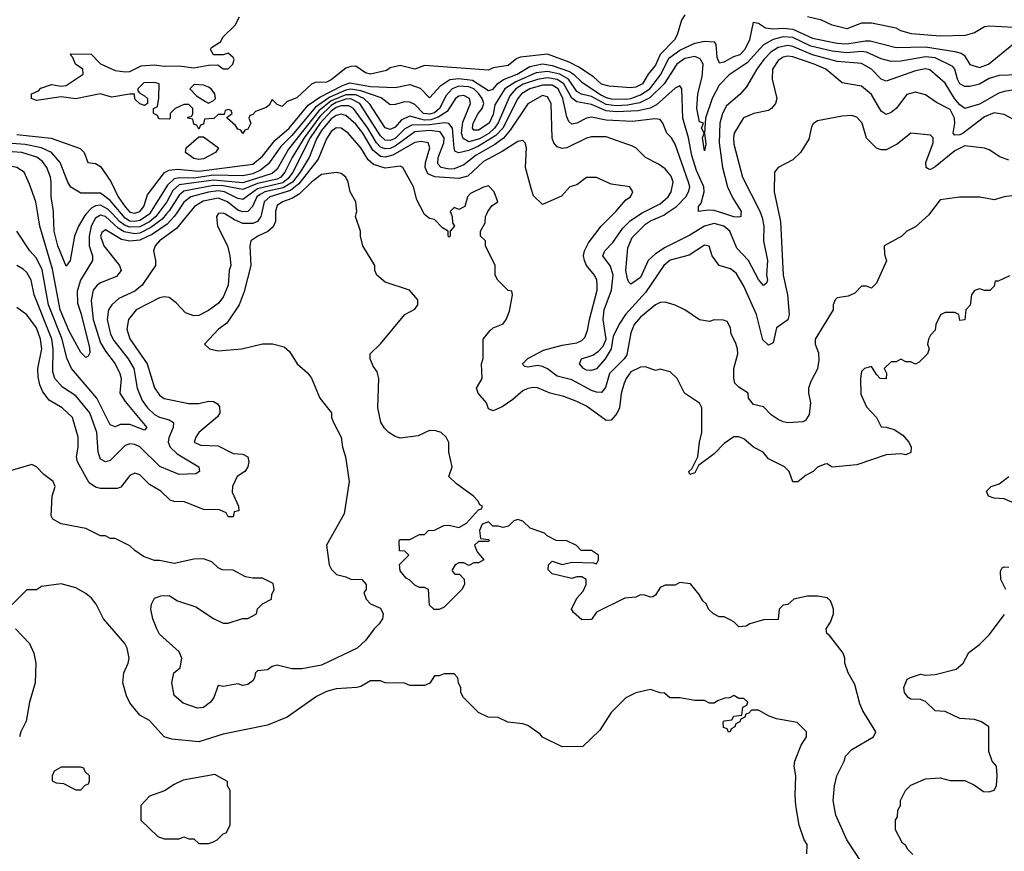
# Model space of a CAD drawing. Header units: inches. Extents: x 2348341 to 2479810, y 460419 to 613669.
# Tile 343 of 656: x 2374101 to 2378111, y 567403 to 570792. Entities that reach past the tile are written whole.
import ezdxf

# ---------------------------------------------------------------- set-up
doc = ezdxf.new("R2010")
doc.units = ezdxf.units.IN
doc.header["$MEASUREMENT"] = 0
doc.layers.add('C3576', color=7, linetype='Continuous')
doc.layers.add('C3577', color=7, linetype='Continuous')

msp = doc.modelspace()

# ---------------------------------------------------------------- linework, layer by layer
at = {"layer": 'C3576', "color": 2}
for points, elevation in [([(2375143.1, 570000), (2375143.1, 569970), (2375132.8, 569947.2), (2375111.5, 569928.5), (2375070.8, 569910), (2375042.8, 569890), (2375038, 569870), (2375042.4, 569790), (2375015.6, 569684.4), (2374995.5, 569630), (2374945.1, 569554.9), (2374911, 569530), (2374854, 569470), (2374874, 569450), (2374910, 569442.8), (2375006, 569450), (2375090, 569470.7), (2375130.6, 569470.6), (2375178, 569458), (2375199.8, 569439.8), (2375231, 569390), (2375273.2, 569353.2), (2375290, 569331.3), (2375322.8, 569250), (2375370.8, 569190), (2375371, 569170), (2375378.8, 569150), (2375410.4, 569090.4), (2375415.5, 569050), (2375428, 569010), (2375442.8, 568910), (2375422, 568778), (2375350.8, 568650), (2375361, 568570), (2375370.7, 568550.7), (2375390.9, 568530.9), (2375430, 568522), (2375450, 568512), (2375494, 568510), (2375512, 568490), (2375512, 568470), (2375502, 568458), (2375512, 568430), (2375530, 568412), (2375570, 568394), (2375582, 568370), (2375578, 568350), (2375564.7, 568330), (2375544.7, 568310), (2375510, 568262), (2375476, 568230), (2375330, 568160.9), (2375250, 568147), (2375210, 568147), (2375150, 568161.2), (2375130, 568155.3), (2375110, 568142), (2375070, 568138), (2375062, 568130), (2375058, 568110), (2375050, 568098), (2375030, 568082), (2375010, 568079), (2374990, 568085.2), (2374930, 568074), (2374910, 568078), (2374891.3, 568030), (2374878, 568010), (2374850, 567989), (2374825.6, 567985.6), (2374766.8, 568006.8), (2374730, 568038), (2374720.9, 568090), (2374729.4, 568130.6), (2374754, 568150), (2374761.2, 568190), (2374750, 568215.3), (2374670, 568288), (2374659, 568310), (2374644, 568350), (2374635.3, 568390), (2374638, 568410), (2374650, 568434), (2374676.4, 568443.6), (2374710, 568444.7), (2374743.5, 568423.5), (2374818.5, 568398.5), (2374890, 568352), (2374930, 568332), (2374950, 568332), (2375008.9, 568351.1), (2375030, 568352), (2375066, 568370), (2375069, 568391), (2375090, 568412), (2375126, 568430), (2375128, 568450), (2375138, 568470), (2375133.6, 568493.6), (2375090, 568515.3), (2375050, 568515.3), (2375021.2, 568521.2), (2374970, 568548.7), (2374926, 568550), (2374910, 568558), (2374883.1, 568583.1), (2374850, 568595.3), (2374810, 568594), (2374730, 568575.3), (2374670, 568588), (2374650, 568588), (2374604.7, 568604.7), (2374570, 568628), (2374550, 568648), (2374490, 568678), (2374470, 568678), (2374450, 568688), (2374430, 568688), (2374370, 568718), (2374270, 568738), (2374236.4, 568756.4), (2374228.7, 568770), (2374234, 568850), (2374245.2, 568890), (2374237.2, 568910), (2374198.9, 568938.9), (2374170, 568969), (2374150, 568979), (2374035.3, 568944.7)], 98), ([(2374788, 570000), (2374739.6, 569940.4), (2374670.6, 569890), (2374653.4, 569870), (2374646, 569850), (2374654.8, 569810), (2374654, 569790), (2374600.5, 569710), (2374570, 569685.6), (2374504.2, 569655.8), (2374476.3, 569630), (2374462.4, 569610), (2374457, 569570), (2374470.3, 569510), (2374484.3, 569484.3), (2374542.6, 569410), (2374565.7, 569370), (2374578.9, 569290), (2374600.4, 569240.4), (2374621.1, 569210), (2374650, 569183.1), (2374670, 569172), (2374710, 569161.6), (2374727.3, 569150), (2374725.5, 569130), (2374708.3, 569088.3), (2374706.4, 569070), (2374714.4, 569050), (2374742.5, 569022.5), (2374830.6, 568970), (2374834, 568950), (2374818.8, 568941.2), (2374750, 568938), (2374671.3, 568971.3), (2374590.7, 569050.7), (2374570, 569060.5), (2374550, 569063.6), (2374530, 569057), (2374470, 568995.1), (2374450, 568989.5), (2374430, 569001.2), (2374420.5, 569030), (2374415.4, 569110), (2374386.6, 569190), (2374330, 569258.4), (2374274.9, 569294.9), (2374244.2, 569330), (2374236.1, 569356.1), (2374236.8, 569450), (2374231.8, 569490), (2374159.7, 569670), (2374147.3, 569730), (2374130, 569761.2), (2374115.6, 569775.6), (2374089, 569790)], 90), ([(2374737.9, 570000), (2374730.8, 569989.2), (2374701.8, 569958.2), (2374642.1, 569917.9), (2374590, 569893), (2374550, 569888.6), (2374515.8, 569895.8), (2374450, 569935.6), (2374436.1, 569923.9), (2374430.4, 569910), (2374443.7, 569870), (2374507.7, 569790), (2374514, 569770), (2374495.3, 569744.7), (2374430, 569719.3), (2374416, 569710), (2374400.7, 569690), (2374392.8, 569647.2), (2374400.8, 569570), (2374430, 569475.5), (2374450, 569441.6), (2374490.4, 569390), (2374508.4, 569350), (2374513.7, 569330), (2374508.7, 569270), (2374530, 569235.5), (2374618.8, 569130), (2374610, 569119), (2374550, 569141.6), (2374510, 569141.6), (2374490, 569132), (2374470, 569141.2), (2374414.7, 569250), (2374311.6, 569370), (2374292.7, 569412.7), (2374274.5, 569490), (2374218, 569630), (2374192.4, 569772.4), (2374170, 569819.5), (2374142.7, 569850), (2374089.6, 569929.6)], 86), ([(2374908.8, 570000), (2374902.8, 569990), (2374906.8, 569950), (2374946.8, 569870), (2374957.3, 569830), (2374961, 569790), (2374954, 569770), (2374950.3, 569710), (2374930, 569661.2), (2374910, 569635.1), (2374870, 569606.6), (2374830, 569586), (2374810, 569585.2), (2374776.5, 569596.5), (2374738.6, 569638.6), (2374710, 569659), (2374690, 569662.7), (2374670, 569658), (2374574.8, 569610), (2374543.8, 569570), (2374537.1, 569530), (2374550, 569491), (2374620.4, 569390), (2374650, 569291.3), (2374670, 569261), (2374690, 569247.7), (2374790, 569228), (2374830, 569227.7), (2374870, 569237.3), (2374890, 569236), (2374906.8, 569226.8), (2374914.4, 569214.4), (2374916, 569190), (2374907.1, 569172.9), (2374831, 569110), (2374818, 569090), (2374812, 569070), (2374838, 569058), (2374910, 569054.8), (2374970, 569023.8), (2375010, 569020.7), (2375030.7, 569010.7), (2375034.8, 568990), (2375030.9, 568969.1), (2375018, 568950), (2374986.8, 568930), (2374967.7, 568890), (2374966.4, 568866.4), (2374992, 568810), (2374994, 568790), (2374974, 568786), (2374970, 568766), (2374950, 568766), (2374942, 568782), (2374914.6, 568794.6), (2374850, 568796), (2374772.7, 568827.3), (2374730, 568828), (2374713.6, 568833.6), (2374675.3, 568870), (2374630, 568897.2), (2374590, 568937.2), (2374570, 568944), (2374550, 568934), (2374513, 568887), (2374498, 568882), (2374430, 568880.9), (2374410, 568886.6), (2374384.2, 568904.2), (2374336, 568990), (2374332.3, 569010), (2374339.3, 569050), (2374339.3, 569090), (2374316, 569170), (2374274, 569210), (2374220.7, 569240.7), (2374195.6, 569275.6), (2374183.5, 569303.5), (2374176.1, 569336.1), (2374175.1, 569370), (2374191.1, 569450), (2374186, 569490), (2374170, 569536), (2374130, 569589.4), (2374090, 569619)], 94), ([(2374698.4, 570000), (2374680.7, 569979.3), (2374635.7, 569944.3), (2374590, 569922.5), (2374570, 569918.8), (2374526.8, 569926.8), (2374501.7, 569941.7), (2374450, 569989.8), (2374430, 569995.1), (2374410, 569983), (2374392.4, 569950), (2374383.6, 569910), (2374384.6, 569870), (2374397.6, 569830), (2374397.1, 569810), (2374349.1, 569730.9), (2374334.8, 569685.2), (2374336.7, 569636.7), (2374352, 569592), (2374384.9, 569455.1), (2374386.4, 569433.6), (2374379.8, 569420.2), (2374370, 569415.3), (2374350, 569436), (2374302.8, 569522.8), (2374266, 569610), (2374235.2, 569775.2), (2374183, 569950), (2374175, 570000)], 82), ([(2374371.6, 570000), (2374366, 569994), (2374340.3, 569950), (2374324.4, 569910), (2374306, 569810), (2374290, 569788), (2374256.3, 569870), (2374241.1, 569930), (2374239, 570000)], 78), ([(2374663.3, 570000), (2374656, 569990), (2374630, 569967.9), (2374590, 569948), (2374550, 569946.1), (2374530, 569953.3), (2374507.1, 569970), (2374479.2, 570000)], 78), ([(2374630.1, 570000), (2374630, 569999.8), (2374590, 569973.6), (2374570, 569969.2), (2374550, 569971.4), (2374530, 569983.2), (2374515.9, 570000)], 74), ([(2375085.8, 570000), (2375083.6, 569990), (2375070.2, 569969.8), (2375050, 569961), (2375010, 569961.7), (2374975.8, 569975.8), (2374936.1, 570000)], 94), ([(2377530, 567359), (2377469.2, 567450), (2377425.2, 567550), (2377414, 567610), (2377419, 567670), (2377429, 567710), (2377459, 567770), (2377464, 567790), (2377490, 567818), (2377578, 567870), (2377588, 567890), (2377535.5, 567975.5), (2377523.2, 568003.2), (2377502, 568082), (2377475.3, 568130), (2377462, 568170), (2377462, 568190), (2377455.3, 568210), (2377400.4, 568280.4), (2377388, 568290), (2377386, 568310), (2377403.1, 568336.9), (2377415.3, 568370), (2377415.3, 568390), (2377408.7, 568410), (2377403.1, 568423.1), (2377390, 568435.3), (2377350, 568442), (2377310, 568442), (2377254, 568430), (2377230, 568408), (2377210, 568406), (2377194, 568390), (2377190, 568348), (2377130, 568346), (2377074, 568330), (2377059.6, 568320.4), (2377030, 568318), (2377010, 568338), (2376994, 568346), (2376970, 568358), (2376950, 568358), (2376926, 568370), (2376906, 568390), (2376898, 568410), (2376883.1, 568423.1), (2376868, 568450), (2376833.2, 568493.2), (2376790, 568498), (2376770, 568488), (2376730, 568488), (2376710, 568478), (2376690, 568446), (2376679.6, 568440.4), (2376670, 568438), (2376647.3, 568447.3), (2376630, 568448), (2376610, 568438), (2376565.4, 568434.6), (2376450, 568378), (2376430, 568348), (2376390, 568346), (2376356.4, 568376.4), (2376348, 568390), (2376370, 568434), (2376396.4, 568463.6), (2376408, 568490), (2376408, 568510), (2376390, 568522), (2376370, 568522), (2376350, 568514), (2376270, 568534), (2376254, 568550), (2376255.3, 568570), (2376270, 568584.7), (2376310, 568571.3), (2376350, 568581), (2376438, 568578), (2376450, 568574), (2376458, 568590), (2376458, 568610), (2376430, 568628), (2376388.4, 568628.4), (2376368.4, 568648.4), (2376330, 568668), (2376286, 568670), (2376249.1, 568689.1), (2376239, 568699), (2376180.2, 568720.2), (2376150, 568748), (2376130, 568755.3), (2376114, 568750), (2376091.6, 568728.4), (2376070, 568722), (2376050, 568728), (2376028, 568728), (2376010, 568746), (2375984.7, 568735.3), (2375974, 568710), (2375978, 568678), (2376010, 568674), (2376014, 568670), (2376010, 568666), (2375970, 568666), (2375954, 568650), (2375963.6, 568623.6), (2375992, 568590), (2375970, 568578), (2375950, 568578), (2375930, 568568), (2375910, 568578), (2375890, 568578), (2375874, 568570), (2375862, 568550), (2375863.6, 568543.6), (2375872.7, 568532.7), (2375892, 568532), (2375911.6, 568511.6), (2375912, 568490), (2375902, 568470), (2375830, 568398), (2375810, 568388), (2375788.4, 568388.4), (2375770, 568406), (2375766, 568470), (2375750, 568478), (2375730, 568478), (2375710, 568488), (2375690, 568508), (2375675.3, 568515.3), (2375650, 568546), (2375648.4, 568571.6), (2375686, 568610), (2375670, 568626), (2375647.3, 568627.3), (2375646, 568670), (2375650, 568674), (2375690, 568674), (2375730, 568694), (2375750, 568694), (2375766, 568710), (2375790, 568712), (2375828.9, 568731.1), (2375850, 568731.3), (2375890, 568722), (2375920.4, 568739.6), (2375970, 568794), (2375982, 568798), (2375986, 568810), (2375975.3, 568815.3), (2375968, 568830), (2375948.7, 568850), (2375880.2, 568900.2), (2375848.7, 568930), (2375862, 568970), (2375848.7, 569030), (2375848.4, 569068.4), (2375838, 569090), (2375818, 569110), (2375796.5, 569116.5), (2375770, 569117.2), (2375724.5, 569095.5), (2375650, 569086), (2375630, 569092.7), (2375604, 569110), (2375587.2, 569127.2), (2375572.1, 569152.1), (2375559.3, 569210), (2375564, 569330), (2375556.5, 569356.5), (2375540.2, 569380.2), (2375528, 569410), (2375528, 569430), (2375570, 569471.3), (2375669, 569591), (2375710, 569612), (2375722, 569630), (2375722, 569650), (2375688, 569690), (2375590, 569722), (2375555.3, 569750), (2375548, 569770), (2375548, 569790), (2375499, 569870), (2375489.1, 569909.1), (2375489, 569930), (2375469.3, 569990), (2375471.7, 570000)], 98), ([(2375858, 570000), (2375862, 569990), (2375863.6, 569963.6), (2375872, 569950), (2375854, 569930), (2375854, 569910), (2375850, 569906), (2375846, 569910), (2375846, 569930), (2375823.1, 569943.1), (2375790, 569978), (2375770, 569982), (2375750, 569998), (2375748.9, 570000)], 94), ([(2378131.6, 569748.4), (2378086, 569726), (2378074, 569726), (2378070, 569706), (2378051.6, 569688.4), (2378030, 569688), (2378010, 569695.3), (2377990, 569688), (2377978, 569670), (2377971.6, 569628.4), (2377954, 569610), (2377950, 569568), (2377930, 569566), (2377926, 569590), (2377910, 569598), (2377870, 569598), (2377851.6, 569588.4), (2377832, 569550), (2377830, 569526), (2377810, 569506), (2377802, 569490), (2377798, 569470), (2377804.7, 569450), (2377798, 569430), (2377763.6, 569396.4), (2377750, 569388), (2377730, 569398), (2377710, 569398), (2377690, 569408), (2377670, 569398), (2377650, 569398), (2377622, 569370), (2377631.1, 569351.1), (2377630, 569328), (2377606, 569330), (2377590, 569346), (2377570, 569378), (2377542, 569370), (2377530, 569358), (2377524.7, 569330), (2377526.4, 569266.4), (2377550, 569214), (2377590.9, 569170.9), (2377610, 569132), (2377630, 569131.3), (2377662, 569122), (2377698, 569098), (2377722, 569070), (2377732, 569050), (2377730, 569028), (2377710, 569018), (2377690, 569022), (2377630, 569019), (2377510, 568977.2), (2377410, 568968.7), (2377390, 568982), (2377379.6, 568980.4), (2377350, 568968), (2377332, 568950), (2377304, 568936), (2377270, 568908.7), (2377250, 568908.7), (2377235.3, 568950), (2377215.3, 568970), (2377150, 569002), (2377128.7, 569030), (2377089.5, 569049.5), (2377050, 569083.7), (2377030, 569092), (2377010, 569091.8), (2376970, 569064.5), (2376930, 569022), (2376865.4, 568974.6), (2376850, 568945.2), (2376830, 568938), (2376826.6, 568950), (2376838.6, 568961.4), (2376862.7, 569010), (2376869.2, 569070), (2376879, 569110), (2376879, 569210), (2376869.1, 569229.1), (2376808.7, 569270), (2376779, 569330), (2376750, 569357.2), (2376710, 569368), (2376690, 569362), (2376650, 569377.2), (2376630, 569376), (2376590, 569356.2), (2376570.4, 569330), (2376563, 569310), (2376550, 569268), (2376543.8, 569210), (2376533, 569187), (2376510, 569159.3), (2376490, 569158), (2376410, 569216.2), (2376370, 569236.2), (2376316.6, 569256.6), (2376262, 569270), (2376210, 569291.8), (2376193.4, 569293.4), (2376170, 569289.4), (2376150, 569279.3), (2376110, 569244), (2376066.4, 569213.6), (2376030, 569198), (2376010, 569206), (2376002, 569230), (2375968, 569270), (2375962, 569290), (2375984, 569330), (2375981.2, 569390), (2375988.9, 569411.1), (2375988.7, 569490), (2376015.5, 569524.5), (2376030, 569536), (2376070, 569552), (2376082, 569570), (2376096.4, 569603.6), (2376108, 569670), (2376106, 569686), (2376090, 569688), (2376048, 569730), (2376038, 569750), (2376038, 569790), (2375998, 569870), (2375998, 569890), (2375978, 569910), (2375978, 569930), (2375996.4, 569963.6), (2375998, 569990), (2376003, 570000)], 94), ([(2377806.3, 570000), (2377803.6, 569996.4), (2377750, 569948), (2377714, 569930), (2377694, 569910), (2377622, 569870), (2377623.6, 569836.4), (2377630.9, 569809.1), (2377590, 569718), (2377570, 569698), (2377550, 569706), (2377530, 569706), (2377502, 569678), (2377474.8, 569665.2), (2377430, 569658), (2377422, 569650), (2377414, 569630), (2377414, 569610), (2377341, 569490), (2377341, 569470), (2377354, 569434), (2377355.9, 569404.1), (2377350.6, 569369.4), (2377323, 569317), (2377314, 569290), (2377313.4, 569270), (2377322, 569230), (2377316.7, 569183.3), (2377301.4, 569158.6), (2377290, 569152.7), (2377230, 569149.3), (2377210, 569152.7), (2377190, 569162.7), (2377162, 569182), (2377130, 569214), (2377090, 569224), (2377069, 569250), (2377068, 569270), (2377030, 569294), (2377014, 569310), (2377009.1, 569330.9), (2377009, 569370), (2377025.2, 569430), (2377024, 569450), (2377016.5, 569476.5), (2376998, 569510), (2376996.4, 569536.4), (2376982, 569562), (2376967.3, 569567.3), (2376930, 569568), (2376910, 569562), (2376870, 569568.7), (2376810, 569609), (2376770, 569629), (2376730, 569641.2), (2376710, 569639.3), (2376690, 569629.3), (2376630, 569579.6), (2376603.7, 569550), (2376590, 569515.3), (2376573.3, 569426.7), (2376562.4, 569410), (2376503.1, 569350), (2376486.9, 569293.1), (2376470, 569272.3), (2376450, 569273.6), (2376430, 569281.3), (2376350, 569324.7), (2376290, 569339.6), (2376250, 569369.6), (2376230, 569378), (2376210, 569382.7), (2376170, 569375.3), (2376158, 569378), (2376150, 569386), (2376149, 569390), (2376170, 569410.8), (2376234.7, 569445.3), (2376310, 569465.7), (2376370, 569474.4), (2376390, 569483.8), (2376403.3, 569496.7), (2376414.1, 569525.8), (2376421.3, 569570), (2376453, 569690), (2376453.3, 569710), (2376451.6, 569730), (2376442, 569750), (2376409.7, 569789.7), (2376400.7, 569810), (2376397.6, 569830), (2376400.7, 569850), (2376417.1, 569882.9), (2376469.4, 569950.6), (2376519.1, 570000)], 90), ([(2377192.9, 570000), (2377199.5, 569970), (2377210.3, 569750), (2377228.4, 569670), (2377234.9, 569590), (2377230, 569569.2), (2377183.8, 569536.2), (2377170, 569475.3), (2377150, 569465.2), (2377127.8, 569487.8), (2377101.6, 569590), (2377050, 569705.2), (2377019.1, 569759.1), (2376996.1, 569776.1), (2376949.6, 569789.6), (2376921.2, 569830), (2376908.7, 569868.7), (2376890, 569872.7), (2376828.2, 569831.8), (2376750, 569811.3), (2376723.8, 569790), (2376650, 569680.7), (2376568.8, 569590), (2376545.2, 569554.8), (2376517.5, 569502.5), (2376510.4, 569450), (2376484.9, 569410), (2376450, 569369.5), (2376430, 569362), (2376410, 569362.9), (2376397.2, 569370), (2376381.2, 569390), (2376389, 569410), (2376434.9, 569425.1), (2376458.9, 569441.1), (2376478, 569462), (2376489.4, 569490), (2376477.7, 569570), (2376480.9, 569610), (2376510.9, 569690), (2376517.7, 569750), (2376507.1, 569787.1), (2376476, 569830), (2376483.7, 569850), (2376516.1, 569883.9), (2376557.4, 569942.6), (2376587.8, 569972.2), (2376629.7, 570000)], 86), ([(2377120, 570000), (2377125.4, 569985.4), (2377131.8, 569950), (2377130.4, 569890), (2377146.7, 569810), (2377143, 569750), (2377146.8, 569730), (2377142, 569718), (2377130, 569709), (2377110, 569733.2), (2377069.6, 569810), (2377021.1, 569861.1), (2376993.3, 569930), (2376969.3, 569950), (2376930, 569961.1), (2376890, 569949.7), (2376830, 569914), (2376730, 569864), (2376690, 569837.4), (2376660.3, 569810), (2376630, 569740.7), (2376590, 569714), (2376581.5, 569721.5), (2376575.9, 569735.9), (2376569.7, 569770), (2376577.5, 569862.5), (2376595.2, 569904.8), (2376650, 569958), (2376670, 569971.5), (2376724.6, 569995.4), (2376731.4, 570000)], 82), ([(2377038.6, 570000), (2377038, 569990), (2377030, 569986.6), (2377010, 569987.8), (2376973.2, 570000)], 78), ([(2378210, 568795.3), (2378110, 568839), (2378070, 568842), (2378046, 568850), (2378038, 568870), (2378058, 568890), (2378090, 568901), (2378129, 568930)], 94), ([(2378117.2, 568470), (2378097.2, 568510), (2378095.3, 568544.7), (2378102, 568558), (2378110, 568562), (2378130, 568561)], 94), ([(2377307.3, 567392.7), (2377308, 567430), (2377295.3, 567450), (2377275.3, 567510), (2377262, 567590), (2377259, 567630), (2377262, 567710), (2377255.3, 567750), (2377258, 567770), (2377284, 567836), (2377306, 567870), (2377306, 567890), (2377267.3, 567927.3), (2377183.1, 567943.1), (2377150, 567955.3), (2377110, 567978), (2377082, 567978), (2377070, 567966), (2377058, 567962), (2377054, 567950), (2377038, 567942), (2377034, 567930), (2377018, 567922), (2377014, 567910), (2376998, 567902), (2376994, 567890), (2376988.4, 567888.4), (2376982, 567902), (2376967.3, 567907.3), (2376966, 567930), (2376970, 567934), (2377002, 567938), (2377010, 567954), (2377042, 567958), (2377046, 567990), (2377062, 567998), (2377066, 568010), (2377050, 568026), (2377030, 568026), (2377010, 568038), (2376991.6, 568028.4), (2376972.7, 568027.3), (2376943.6, 568016.4), (2376930, 568006), (2376910, 568006), (2376890, 568018), (2376850, 568018), (2376790, 568028), (2376748.9, 568028.9), (2376727.3, 568047.3), (2376710, 568048), (2376670, 568062), (2376610, 568048.7), (2376570, 568028), (2376510, 567968), (2376463.6, 567896.4), (2376394, 567830), (2376310, 567828.7), (2376230, 567868), (2376220.4, 567880.4), (2376170, 567915.3), (2376150, 567922), (2376089.2, 567929.2), (2376050, 567948.7), (2376008.9, 567948.9), (2375970, 567968), (2375908, 568030), (2375898, 568050), (2375898, 568070), (2375888.4, 568088.4), (2375886, 568110), (2375870, 568126), (2375830, 568126), (2375810, 568118), (2375790, 568118), (2375772, 568088), (2375750, 568078), (2375690, 568078), (2375668.4, 568088.4), (2375590, 568089), (2375570, 568097.2), (2375530, 568097.2), (2375490, 568074), (2375474, 568070), (2375390, 568065.2), (2375350, 568054), (2375310, 568034), (2375190, 567949), (2375110, 567917.2), (2374930, 567880.7), (2374830, 567849.6), (2374720.1, 567860.1), (2374689.7, 567869.7), (2374630, 567935.3), (2374590, 567958), (2374550, 568008), (2374536.5, 568036.5), (2374521.2, 568090), (2374525.2, 568130), (2374542.7, 568170), (2374546.6, 568190), (2374539.3, 568230), (2374529.3, 568250), (2374442.7, 568350), (2374412.7, 568410), (2374393.8, 568433.8), (2374370, 568454), (2374330, 568477.2), (2374270, 568493.2), (2374190, 568482), (2374170, 568468.7), (2374130, 568468), (2374070, 568408)], 102), ([(2377738, 567390), (2377718, 567410), (2377708.4, 567428.4), (2377696.4, 567436.4), (2377668, 567490), (2377668, 567530), (2377676.4, 567543.6), (2377678, 567570), (2377688, 567590), (2377688, 567610), (2377708, 567650), (2377730, 567672), (2377790, 567698), (2377850, 567702), (2377890, 567692), (2377950, 567692), (2377990, 567672), (2378026, 567646), (2378050, 567644.7), (2378070, 567652), (2378079, 567670), (2378082, 567710), (2378079, 567750), (2378062, 567770), (2378048, 567810), (2378048, 567910), (2378018, 567930), (2377990, 567939.3), (2377930, 567943.7), (2377870, 567972), (2377830, 567975.1), (2377790, 568012.7), (2377770, 568020.9), (2377730, 568022.7), (2377719, 568030), (2377705.2, 568050), (2377702, 568070), (2377715.3, 568104.7), (2377728.9, 568111.1), (2377770, 568124.7), (2377790, 568121), (2377830, 568122.8), (2377914.8, 568145.2), (2377944, 568170), (2377966.8, 568213.2), (2378010, 568246), (2378050, 568284.7), (2378112.1, 568367.9)], 94), ([(2374084.7, 568310), (2374141, 568250), (2374158.8, 568210), (2374167.3, 568170), (2374164, 568090), (2374140.7, 568010), (2374127.1, 567932.9), (2374106, 567890), (2374101, 567870)], 102)]:
    msp.add_lwpolyline(points, dxfattribs=dict(at, elevation=elevation))
at = {"layer": 'C3576', "color": 2, "elevation": 106}
for points in [[(2374350, 567746), (2374270, 567746), (2374242, 567730), (2374234, 567710), (2374234, 567690), (2374250, 567682), (2374279.6, 567679.6), (2374330, 567654), (2374350, 567654), (2374367.3, 567672.7), (2374382, 567678), (2374386, 567690), (2374386, 567710), (2374367.3, 567727.3), (2374362, 567742)], [(2374896.4, 567716.4), (2374767.1, 567692.9), (2374730, 567675.3), (2374691, 567649), (2374630, 567628), (2374594, 567590), (2374594, 567530), (2374663.6, 567463.6), (2374690, 567454), (2374750, 567454), (2374770, 567462), (2374790, 567454), (2374810, 567454), (2374830, 567434), (2374870, 567434), (2374890, 567442), (2374906, 567450), (2374930, 567474), (2374942, 567478), (2374958, 567510), (2374958, 567650), (2374948, 567670), (2374947.3, 567687.3)]]:
    msp.add_lwpolyline(points, close=True, dxfattribs=at)
at = {"layer": 'C3577', "color": 2}
for points, elevation in [([(2376810, 570812), (2376796.4, 570790), (2376779.1, 570730), (2376768.2, 570710), (2376710.1, 570649.9), (2376690, 570607), (2376660.3, 570570), (2376637.6, 570530), (2376610, 570516.9), (2376590, 570514.7), (2376501.3, 570521.3), (2376470.5, 570529.5), (2376438.5, 570558.5), (2376378.7, 570598.7), (2376338.9, 570618.9), (2376250, 570651.3), (2376141.2, 570638.8), (2376126.3, 570633.7), (2376090, 570605.6), (2376030, 570596), (2376010, 570586), (2375750, 570605.2), (2375710, 570589.6), (2375650, 570605.2), (2375610, 570595.3), (2375594.9, 570585.1), (2375530, 570569.6), (2375510, 570575.3), (2375470, 570602), (2375450, 570601.2), (2375430, 570594), (2375370, 570547), (2375350, 570537.2), (2375304.7, 570535.3), (2375290, 570529), (2375230, 570473.2), (2375190, 570458), (2375170, 570438), (2375150, 570446), (2375130, 570466), (2375116.9, 570443.1), (2375105.4, 570434.6), (2375062, 570418), (2375050, 570406), (2375038, 570402), (2375034, 570390), (2375042, 570370), (2375030, 570346), (2375018, 570342), (2375010, 570328), (2375002, 570342), (2374990, 570346), (2374980.4, 570360.4), (2374946, 570390), (2374946, 570394), (2374966, 570410), (2374962, 570422), (2374950, 570426), (2374938, 570422), (2374934, 570406), (2374910, 570406), (2374891.1, 570388.9), (2374854, 570386), (2374850, 570366), (2374838, 570362), (2374830, 570346), (2374822, 570362), (2374810, 570366), (2374806, 570386), (2374786, 570390), (2374786, 570394), (2374802, 570398), (2374806, 570410), (2374806, 570430), (2374790, 570446), (2374770, 570446), (2374734, 570430), (2374714, 570410), (2374714, 570390), (2374710, 570386), (2374668.4, 570388.4), (2374662, 570402), (2374646, 570410), (2374646, 570430), (2374662, 570438), (2374668.4, 570471.6), (2374668.7, 570530), (2374650, 570536.2), (2374606.1, 570533.9), (2374582.8, 570510), (2374582, 570502), (2374590, 570492), (2374610, 570482), (2374622, 570470), (2374622, 570450), (2374610, 570442), (2374590, 570448.7), (2374570, 570468), (2374568, 570488), (2374548.9, 570488.9), (2374476.5, 570476.5), (2374429, 570489), (2374330, 570469), (2374270, 570477.2), (2374170, 570462), (2374148.7, 570470), (2374148.7, 570490), (2374178, 570502), (2374187.6, 570512.4), (2374230, 570527.3), (2374270, 570520.7), (2374290, 570524), (2374359, 570570), (2374358, 570590), (2374328, 570610), (2374318, 570638), (2374306, 570650), (2374310, 570652), (2374391.6, 570651.6), (2374430, 570612), (2374490, 570584.7), (2374530, 570578.8), (2374550, 570580.7), (2374595.8, 570604.2), (2374650, 570608.4), (2374690, 570602), (2374750, 570604.4), (2374810, 570595.5), (2374870, 570606.4), (2374907.5, 570607.5), (2374930, 570591.3), (2374950, 570591.3), (2374968.7, 570610), (2374974, 570630), (2374970, 570638), (2374950, 570655.3), (2374930, 570648), (2374890, 570648.7), (2374878, 570670), (2374882, 570678), (2374919, 570701), (2374930, 570722), (2374978, 570770), (2374996.4, 570803.6)], 66), ([(2374090, 570323.9), (2374228.7, 570308.7), (2374346.8, 570266.8), (2374364, 570250), (2374378, 570210), (2374410, 570206), (2374430, 570193.2), (2374472.3, 570132.3), (2374502.3, 570070), (2374530, 570029.7), (2374550, 570007.6), (2374570, 570002.7), (2374590.3, 570010), (2374606.7, 570030), (2374621.8, 570078.2), (2374691.2, 570168.8), (2374710, 570178.3), (2374743.3, 570183.3), (2374830, 570174.8), (2375050, 570202.6), (2375090, 570235.8), (2375140.5, 570299.6), (2375198.5, 570350), (2375276, 570444), (2375324, 570476), (2375415.8, 570524.2), (2375446.1, 570533.9), (2375530, 570519.8), (2375630, 570514.8), (2375690, 570528), (2375732.3, 570512.3), (2375770, 570473.2), (2375816.2, 570523.8), (2375852.6, 570547.4), (2375890, 570552.4), (2375945.2, 570545.2), (2376010, 570503.1), (2376015.9, 570504.1), (2376030, 570508), (2376047.8, 570532.2), (2376072.1, 570547.9), (2376126.7, 570570), (2376179.2, 570600.8), (2376230, 570611.6), (2376270, 570605.6), (2376340.2, 570580.2), (2376356.8, 570570), (2376390, 570536.9), (2376470, 570483.7), (2376490, 570475), (2376510, 570469.9), (2376570, 570468.5), (2376590, 570470.7), (2376630, 570485.2), (2376666.9, 570510), (2376711.9, 570568.1), (2376745.3, 570634.7), (2376790, 570667.7), (2376850, 570695.8), (2376890, 570704.7), (2376930, 570701.2), (2376936.2, 570690), (2376939.7, 570639.7), (2376950, 570616), (2376970, 570620.5), (2377010, 570642), (2377035.5, 570650), (2377054.9, 570670), (2377074, 570710), (2377090, 570782), (2377110, 570777.2), (2377138.3, 570758.3), (2377170, 570754.5), (2377210, 570757.8), (2377250, 570752.5), (2377330, 570716.1), (2377430, 570695.8), (2377470, 570692.8), (2377545.7, 570705.7), (2377565.2, 570705.2), (2377670, 570678.3), (2377790, 570681.8), (2377910, 570662.6), (2377935.6, 570655.6), (2377947.1, 570647.1), (2377970, 570609.6), (2378010, 570596.4), (2378046, 570610), (2378150, 570695.1)], 70), ([(2378150, 570759.7), (2378050, 570766), (2378030, 570762), (2377990, 570738.4), (2377952.1, 570727.9), (2377850, 570725.1), (2377733.6, 570733.6), (2377690, 570746), (2377670, 570757.2), (2377570, 570777.2), (2377530, 570777.2), (2377470, 570754), (2377410, 570769.2), (2377366, 570790), (2377310, 570804)], 66), ([(2378167.2, 570567.2), (2378090, 570563.7), (2378050, 570551.5), (2378010, 570529.6), (2377970, 570519.6), (2377950, 570519.6), (2377929.7, 570530), (2377919.7, 570550), (2377909.8, 570589.8), (2377901, 570601), (2377830, 570635.8), (2377790, 570640.8), (2377690, 570622.6), (2377650, 570621.3), (2377610, 570632.8), (2377550, 570659.8), (2377530, 570662), (2377470, 570656.5), (2377410, 570663.2), (2377323.3, 570683.3), (2377250, 570719), (2377210, 570721.5), (2377169.3, 570710.7), (2377130.9, 570689.1), (2377063.9, 570616.1), (2376990, 570567), (2376950, 570524.5), (2376921.1, 570470), (2376894.4, 570390), (2376890.5, 570330), (2376895.5, 570284.5), (2376890, 570258), (2376881.2, 570310), (2376888.7, 570330), (2376878, 570350), (2376886, 570370), (2376870, 570375.3), (2376858.7, 570430), (2376863.5, 570490), (2376880.8, 570559.2), (2376884.7, 570610), (2376872.4, 570632.4), (2376850, 570642), (2376810, 570633.3), (2376778, 570610), (2376726, 570530), (2376666.8, 570473.2), (2376627.2, 570452.8), (2376576.9, 570443.1), (2376530, 570440.8), (2376490, 570446.7), (2376430, 570478.4), (2376388.6, 570488.6), (2376370, 570499.8), (2376335.8, 570550), (2376300.5, 570570), (2376250, 570580.9), (2376204.7, 570575.3), (2376121, 570539), (2376076.5, 570510), (2376035.8, 570444.2), (2376030, 570406), (2376013.4, 570370), (2375970, 570341.7), (2375950, 570340.9), (2375944.7, 570350), (2375947.3, 570370), (2375968.4, 570410), (2375984.7, 570430), (2375991.8, 570450), (2375985.1, 570470), (2375970.8, 570490), (2375950, 570509.8), (2375930, 570518.3), (2375890, 570520.7), (2375862.6, 570510), (2375837.5, 570482.5), (2375810.6, 570429.4), (2375790, 570412.7), (2375770, 570406.1), (2375745.1, 570410), (2375710, 570446), (2375690, 570455.1), (2375670, 570456.9), (2375630, 570446), (2375610, 570445.2), (2375572.7, 570472.7), (2375490, 570501.4), (2375450, 570508.4), (2375430, 570504.7), (2375364.3, 570475.7), (2375305.3, 570434.7), (2375210, 570319.3), (2375164.6, 570275.4), (2375115, 570205), (2375082.1, 570177.9), (2375050, 570163), (2375010, 570155.7), (2374890, 570158.8), (2374810, 570146.6), (2374752.1, 570147.9), (2374730, 570142.9), (2374702.5, 570117.5), (2374630.1, 570000)], 74), ([(2378153.4, 570506.6), (2378110, 570499.1), (2378088.3, 570491.7), (2378010, 570448), (2377950, 570429.5), (2377930, 570444.2), (2377908.4, 570470), (2377870, 570532.7), (2377807.9, 570587.9), (2377790, 570591.1), (2377750, 570584), (2377630, 570540.9), (2377610, 570549.4), (2377570.8, 570590.8), (2377530, 570612.6), (2377430, 570621.5), (2377330, 570648.1), (2377250, 570682.4), (2377230, 570686.8), (2377190, 570678.8), (2377160.7, 570659.3), (2377131.7, 570630), (2377102.6, 570590), (2377061.3, 570518.7), (2377033.4, 570486.6), (2376979.9, 570440.1), (2376963.1, 570410), (2376952.2, 570370), (2376950.3, 570290), (2376963.1, 570190), (2376983.7, 570110), (2377005.1, 570065.1), (2377039.1, 570010), (2377038.6, 570000)], 78), ([(2378146.3, 570386.3), (2378110, 570405.2), (2378070, 570412.3), (2378030, 570396.3), (2377943, 570330), (2377930, 570322.6), (2377910, 570320.9), (2377902.9, 570330), (2377909.7, 570370), (2377908.3, 570390), (2377890, 570425.6), (2377834.7, 570454.7), (2377790, 570486), (2377750, 570496), (2377713.7, 570486.3), (2377670, 570429.2), (2377650, 570413.2), (2377630, 570405.2), (2377610, 570419), (2377570, 570486.6), (2377530, 570520.9), (2377450, 570534), (2377383.7, 570590), (2377336, 570610), (2377250, 570639.8), (2377230, 570643.1), (2377210, 570638.9), (2377190, 570625.1), (2377167.2, 570590), (2377165.3, 570550), (2377184, 570470), (2377178.8, 570450), (2377162.8, 570430), (2377150, 570422), (2377091.3, 570410), (2377048.7, 570391.3), (2377010.5, 570330), (2377008.8, 570310), (2377010, 570284.7), (2377044.4, 570150), (2377114.5, 570014.5), (2377120, 570000)], 82), ([(2376973.2, 570000), (2376930, 570014.3), (2376904.4, 570015.6), (2376866, 570010), (2376866, 570030), (2376876.6, 570043.4), (2376888.3, 570090), (2376887.1, 570110), (2376857.8, 570177.8), (2376838.7, 570238.7), (2376824.8, 570310), (2376801.3, 570390), (2376797.2, 570510), (2376790, 570522), (2376770, 570512.3), (2376694.7, 570445.3), (2376668.6, 570431.4), (2376620, 570420), (2376530, 570416.5), (2376490, 570420.9), (2376430, 570445.6), (2376370, 570456.4), (2376350, 570472.6), (2376316.5, 570530), (2376290, 570548.3), (2376250, 570554.4), (2376210, 570547.9), (2376151.2, 570528.8), (2376121.3, 570510), (2376097.9, 570482.1), (2376050, 570371.3), (2376035.4, 570350), (2376011.4, 570328.6), (2375973.3, 570306.7), (2375930, 570294.6), (2375907.2, 570307.2), (2375900.3, 570330), (2375905.5, 570374.5), (2375936.9, 570450), (2375933, 570470), (2375910, 570483.5), (2375890, 570479.7), (2375876.4, 570470), (2375842.1, 570417.9), (2375806, 570394), (2375775.9, 570384.1), (2375750, 570382.7), (2375690, 570399.2), (2375656.6, 570383.4), (2375630, 570353.6), (2375610, 570344), (2375590, 570351.3), (2375527.3, 570447.3), (2375502.4, 570470), (2375470, 570485.4), (2375430, 570485.9), (2375370, 570461), (2375319.6, 570420.4), (2375195.7, 570264.3), (2375150, 570183), (2375130, 570165.3), (2375010, 570127.2), (2374890, 570137.6), (2374750, 570118.2), (2374724.5, 570095.5), (2374699.7, 570050), (2374663.3, 570000)], 78), ([(2376731.4, 570000), (2376775.6, 570030), (2376813.6, 570070), (2376826.7, 570093.3), (2376829.7, 570110), (2376825.4, 570130), (2376770, 570284), (2376755.1, 570310), (2376736, 570330), (2376720.9, 570370), (2376710, 570385.2), (2376687.2, 570387.2), (2376597.1, 570377.1), (2376490, 570382.6), (2376430, 570394.3), (2376408.9, 570391.1), (2376370, 570369.6), (2376350, 570366), (2376337.5, 570377.5), (2376330, 570395.3), (2376312.7, 570470), (2376294, 570510), (2376270, 570524.4), (2376230, 570525), (2376178.4, 570510), (2376145.2, 570490), (2376129.2, 570470), (2376068.6, 570350), (2376040.5, 570319.5), (2375970, 570277), (2375930, 570259.3), (2375889.5, 570249.5), (2375875.1, 570255.1), (2375870, 570268), (2375863.5, 570350), (2375848.7, 570368.7), (2375831.7, 570371.7), (2375770, 570363.2), (2375697.5, 570362.5), (2375670, 570346.8), (2375630, 570308.2), (2375610, 570299.8), (2375590, 570300.8), (2375570, 570318.3), (2375485.8, 570450), (2375450, 570468.6), (2375430, 570467.7), (2375390, 570454.5), (2375370, 570442.5), (2375323, 570397), (2375260.1, 570310), (2375211, 570230), (2375181.5, 570170), (2375164.4, 570150), (2375150, 570142.1), (2375070, 570123.9), (2375010, 570099.1), (2374930, 570114.1), (2374890, 570116.4), (2374770, 570093.2), (2374750, 570077.3), (2374710, 570013.5), (2374698.4, 570000)], 82), ([(2376629.7, 570000), (2376635.9, 570004.1), (2376710, 570041.1), (2376741.6, 570070), (2376754.7, 570090), (2376762.4, 570130), (2376754.3, 570154.3), (2376730, 570183.7), (2376703.3, 570203.3), (2376649.2, 570230), (2376610, 570269), (2376596.6, 570276.6), (2376490, 570314), (2376430, 570314), (2376410, 570309.6), (2376330, 570269.5), (2376310, 570266.6), (2376290, 570273.2), (2376276, 570290), (2376269.6, 570309.6), (2376265.1, 570450), (2376250, 570478), (2376230, 570482.9), (2376170, 570449.5), (2376098.6, 570341.4), (2376071.3, 570308.7), (2376036.8, 570283.2), (2375960.8, 570239.2), (2375910, 570200.4), (2375870, 570184.1), (2375850, 570183.1), (2375817.2, 570190), (2375804.1, 570204.1), (2375805.6, 570230), (2375828.8, 570290), (2375829.8, 570310), (2375814.1, 570334.1), (2375770, 570339.9), (2375710, 570334.8), (2375630, 570276.8), (2375610, 570267.5), (2375590, 570265.2), (2375570, 570272.8), (2375554.4, 570290), (2375518.6, 570350), (2375461.1, 570430), (2375440.9, 570440.9), (2375410, 570440.9), (2375390, 570433.3), (2375370, 570418.8), (2375325.3, 570370), (2375284.7, 570310), (2375213.1, 570170), (2375195.1, 570144.9), (2375172.6, 570127.4), (2375070, 570102.6), (2375010, 570059.1), (2374990, 570063.5), (2374935.6, 570090), (2374910, 570094), (2374870, 570089.1), (2374798.4, 570070), (2374770, 570048.2), (2374737.9, 570000)], 86), ([(2376519.1, 570000), (2376529.2, 570010), (2376570, 570058), (2376588, 570070), (2376598, 570090), (2376586, 570110), (2376510, 570121.2), (2376450, 570149), (2376410, 570148.7), (2376370, 570119), (2376342, 570110), (2376307.1, 570072.9), (2376230, 570038), (2376193.6, 570073.6), (2376183.7, 570103.7), (2376161.2, 570190), (2376165.2, 570270), (2376159, 570290), (2376150, 570299), (2376130, 570296), (2376065.8, 570254.2), (2375990, 570214), (2375925.8, 570154.2), (2375890, 570145.1), (2375791.7, 570151.7), (2375763.4, 570163.4), (2375752.1, 570190), (2375753.3, 570210), (2375771.5, 570270), (2375764, 570290), (2375735.8, 570295.8), (2375710, 570291.1), (2375620.8, 570239.2), (2375590, 570231.6), (2375570, 570234.8), (2375539.4, 570259.4), (2375498.9, 570330), (2375470, 570366), (2375430, 570401), (2375410, 570406.4), (2375390, 570401.2), (2375370, 570387.8), (2375330, 570339.8), (2375310, 570306), (2375280.2, 570230), (2375243.2, 570170), (2375211.7, 570130), (2375173.6, 570106.4), (2375099.3, 570090), (2375080, 570080), (2375067.5, 570070), (2375049.4, 570030.6), (2375030.2, 570009.8), (2375010, 570008.7), (2374990, 570016.1), (2374947.8, 570050), (2374910, 570064.8), (2374848.1, 570051.9), (2374812.4, 570030), (2374788, 570000)], 90), ([(2378130, 570219.3), (2378092.3, 570232.3), (2378050, 570262), (2378030, 570268.7), (2377950, 570277.6), (2377910, 570256.9), (2377830, 570192), (2377810, 570181.6), (2377802.7, 570182.7), (2377793.2, 570190), (2377792, 570210), (2377820.7, 570290), (2377821.2, 570310), (2377810, 570321.2), (2377730, 570329), (2377675.3, 570284.7), (2377630, 570262), (2377610, 570262), (2377590, 570268.7), (2377549.2, 570309.2), (2377532.3, 570370), (2377510, 570394), (2377490, 570401.2), (2377450, 570398), (2377350, 570379.3), (2377333, 570367), (2377325.5, 570354.5), (2377314.6, 570305.4), (2377280.7, 570250), (2377250, 570221.2), (2377190, 570189), (2377174.8, 570170), (2377173.4, 570090), (2377192.9, 570000)], 86), ([(2375748.9, 570000), (2375718, 570058), (2375705.2, 570110), (2375662, 570190), (2375650, 570195.1), (2375590, 570186.3), (2375542, 570202), (2375520, 570220), (2375490, 570269.6), (2375439.3, 570330), (2375410, 570349.5), (2375390, 570351.3), (2375370, 570335.6), (2375350, 570306.6), (2375317.1, 570222.9), (2375237.3, 570122.7), (2375204.1, 570095.9), (2375120.3, 570070), (2375096.5, 570050), (2375085.8, 570000)], 94), ([(2374515.9, 570000), (2374470, 570054.8), (2374430, 570085.4), (2374350, 570085.2), (2374310, 570109.5), (2374297.4, 570130), (2374265.6, 570210), (2374230, 570251.1), (2374189.8, 570269.8), (2374123.2, 570283.2), (2374070, 570287.4)], 74), ([(2374239, 570000), (2374238.7, 570010), (2374229.7, 570070), (2374229.7, 570130), (2374226.9, 570150), (2374211.2, 570190), (2374194.2, 570214.2), (2374171.4, 570231.4), (2374110, 570250.7), (2374070, 570253.5)], 78), ([(2374175, 570000), (2374167, 570050), (2374141.5, 570121.5), (2374119, 570170), (2374089.6, 570189.6), (2374050, 570197.4), (2374030, 570192.6), (2373982.8, 570157.2), (2373942, 570138), (2373907.7, 570132.3), (2373790, 570129.9), (2373710, 570093.7), (2373624, 570076), (2373570, 570052.3), (2373510, 570034.8), (2373456, 570004), (2373443.8, 570000)], 82), ([(2375471.7, 570000), (2375474, 570010), (2375469.4, 570049.4), (2375446.6, 570090), (2375439, 570130), (2375429, 570150), (2375410, 570165.2), (2375390, 570169.3), (2375330, 570160.7), (2375290, 570129.6), (2375239.2, 570080.8), (2375210, 570062.6), (2375170.8, 570050), (2375150, 570034.5), (2375143.1, 570010), (2375143.1, 570000)], 98), ([(2376003, 570000), (2376008, 570010), (2376025.6, 570034.4), (2376048, 570050), (2376034, 570090), (2376010, 570115.3), (2375990, 570109), (2375936.8, 570083.2), (2375924.7, 570070), (2375914, 570030), (2375890, 570018), (2375870, 570026), (2375854, 570010), (2375858, 570000)], 94), ([(2378319.7, 570000), (2378313.3, 570013.3), (2378297.2, 570030), (2378224.1, 570084.1), (2378210, 570089.3), (2378190, 570089.2), (2378163.5, 570076.5), (2378110.6, 570069.4), (2378070, 570057.2), (2378012, 570068), (2377928, 570068), (2377850, 570058), (2377806.3, 570000)], 90), ([(2374479.2, 570000), (2374460.3, 570020.3), (2374430, 570036.1), (2374410, 570033.5), (2374395.1, 570024.9), (2374371.6, 570000)], 78), ([(2374936.1, 570000), (2374930, 570003.7), (2374910, 570002), (2374908.8, 570000)], 94)]:
    msp.add_lwpolyline(points, dxfattribs=dict(at, elevation=elevation))
at = {"layer": 'C3577', "color": 2, "elevation": 66}
for points in [[(2374812, 570528), (2374794, 570510), (2374821, 570481), (2374858, 570458), (2374870, 570452), (2374890, 570462), (2374898, 570470), (2374895.3, 570490), (2374881.2, 570510), (2374870, 570516.2), (2374850, 570525.2)], [(2374830, 570221.6), (2374810, 570226.3), (2374776, 570250), (2374779, 570270), (2374830, 570314), (2374850, 570314), (2374911.3, 570270), (2374898, 570250), (2374850, 570225.1)]]:
    msp.add_lwpolyline(points, close=True, dxfattribs=at)

doc.saveas('drawing.dxf')
